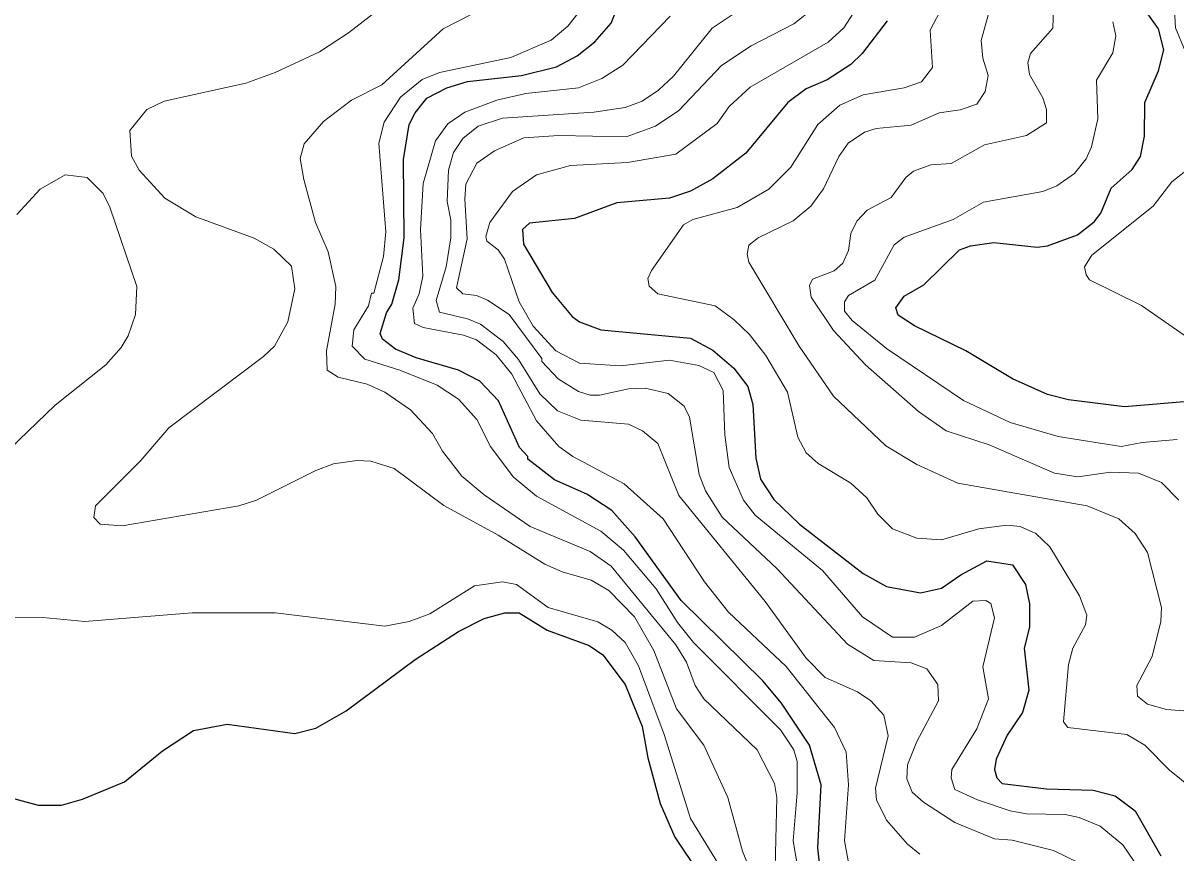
# Model space of a CAD drawing. Extents: x 265 to 291.4, y 7731.5 to 7759.6.
# Drawn here: x 282.452 to 284.024, y 7747.826 to 7748.958 of the extents above; entities that cross this region are included whole.
import ezdxf

# ---------------------------------------------------------------- set-up
doc = ezdxf.new("R2010")
doc.units = 0
doc.header["$LTSCALE"] = 0.032
doc.layers.add('1', color=7, linetype='Continuous', lineweight=25)
doc.layers.add('2', color=7, linetype='Continuous', lineweight=13)

msp = doc.modelspace()

# ---------------------------------------------------------------- linework, layer by layer
at = {"layer": '1'}
for points in [[(284.0462, 7748.4425), (283.9539, 7748.4346), (283.8775, 7748.4441), (283.8489, 7748.4513), (283.8012, 7748.4727), (283.7375, 7748.5109), (283.6675, 7748.5451), (283.6452, 7748.5595), (283.6421, 7748.5698), (283.6532, 7748.5857), (283.6803, 7748.6008), (283.7288, 7748.6486), (283.7439, 7748.6541), (283.7757, 7748.6589), (283.8346, 7748.6525), (283.8489, 7748.6541), (283.8895, 7748.6692), (283.9125, 7748.6868), (283.9213, 7748.6987), (283.9356, 7748.7329), (283.9642, 7748.7583), (283.9754, 7748.7758), (283.9809, 7748.8037), (283.9817, 7748.8498), (284, 7748.8928), (284.0072, 7748.9214), (284, 7748.9501), (283.9483, 7749.0233)], [(283.2546, 7748.293), (283.2205, 7748.3153), (283.1767, 7748.3351), (283.1401, 7748.363), (283.1401, 7748.367), (283.129, 7748.3789), (283.1003, 7748.4426), (283.0749, 7748.4696), (283.0455, 7748.4847), (282.9882, 7748.5014), (282.9596, 7748.5133), (282.942, 7748.5269), (282.9388, 7748.5348), (282.9476, 7748.5626), (282.9548, 7748.5746), (282.9643, 7748.608), (282.9715, 7748.6653), (282.9707, 7748.7719), (282.9786, 7748.8196), (282.9866, 7748.8355), (283.0025, 7748.8554), (283.0296, 7748.8697), (283.0582, 7748.8785), (283.1314, 7748.8864), (283.1791, 7748.8983), (283.2077, 7748.9134), (283.2316, 7748.9325), (283.2539, 7748.958), (283.2602, 7748.9739)], [(283.6301, 7748.9612), (283.5959, 7748.9166), (283.5808, 7748.9015), (283.5482, 7748.8808), (283.5196, 7748.8681), (283.4949, 7748.8498), (283.4376, 7748.7806), (283.3923, 7748.7456), (283.3621, 7748.7289), (283.3334, 7748.7194), (283.2618, 7748.713), (283.2037, 7748.6915), (283.1425, 7748.6851), (283.1329, 7748.6764), (283.1345, 7748.6565), (283.1735, 7748.5905), (283.2006, 7748.5579), (283.2109, 7748.5507), (283.2396, 7748.5396)], [(283.2396, 7748.5396), (283.3621, 7748.5284), (283.3923, 7748.5117), (283.4209, 7748.4871), (283.44, 7748.4624), (283.4472, 7748.4378), (283.4511, 7748.3646)], [(283.4511, 7748.3646), (283.4575, 7748.336), (283.4758, 7748.3081), (283.5108, 7748.2747), (283.5975, 7748.2071), (283.6294, 7748.1896), (283.6755, 7748.1808), (283.7041, 7748.1872), (283.7304, 7748.2055), (283.7661, 7748.2246), (283.8012, 7748.219), (283.8186, 7748.192), (283.8242, 7748.1657), (283.8242, 7748.1339), (283.8171, 7748.1053), (283.8234, 7748.048), (283.8147, 7748.0178), (283.794, 7747.9867), (283.7789, 7747.9541), (283.7765, 7747.9398), (283.7797, 7747.9287), (283.7868, 7747.9207), (283.8473, 7747.9135), (283.911, 7747.9119), (283.9412, 7747.904), (283.9682, 7747.8833), (284.0032, 7747.8221)], [(283.5402, 7747.9191), (283.5243, 7747.9732), (283.4861, 7748.0305), (283.4607, 7748.0607), (283.3493, 7748.1705), (283.2865, 7748.2572), (283.2546, 7748.293)], [(282.9866, 7748.0901), (283.0455, 7748.1283), (283.0805, 7748.1458), (283.1091, 7748.1538), (283.1282, 7748.1538), (283.1664, 7748.1299), (283.2237, 7748.1092), (283.2427, 7748.0965), (283.2729, 7748.0559), (283.296, 7747.9987), (283.304, 7747.9557), (283.3207, 7747.8937), (283.3406, 7747.8475), (283.374, 7747.7982)], [(282.6421, 7747.9652), (282.6843, 7747.9931), (282.7305, 7748.0018), (282.8227, 7747.9891), (282.8514, 7747.9963), (282.8927, 7748.0201), (282.9866, 7748.0901)], [(282.4409, 7747.9), (282.4727, 7747.8913), (282.5045, 7747.8913), (282.5332, 7747.8992), (282.5904, 7747.9231), (282.6421, 7747.9652)], [(283.5386, 7747.8046), (283.5355, 7747.8332), (283.5402, 7747.9191)]]:
    msp.add_lwpolyline(points, dxfattribs=at)
at = {"layer": '2'}
for points in [[(283.8561, 7748.9509), (283.8569, 7748.9787), (283.8449, 7749.0105), (283.8179, 7749.0583), (283.8155, 7749.0774), (283.8234, 7749.0893), (283.8728, 7749.1131)], [(283.7367, 7749.1012), (283.7256, 7749.0901), (283.7232, 7749.0742), (283.7598, 7749.0296), (283.7733, 7749.001), (283.7717, 7748.9819), (283.7582, 7748.9342)], [(283.2427, 7749.0145), (283.195, 7748.954), (283.1719, 7748.9349), (283.1171, 7748.9111), (283.02, 7748.8904), (282.9961, 7748.8809), (282.9667, 7748.857), (282.9444, 7748.8228), (282.9373, 7748.7942), (282.9468, 7748.6732), (282.9436, 7748.6398)], [(283.3462, 7748.8387), (283.4042, 7748.9), (283.4448, 7748.927), (283.5029, 7748.9572), (283.5307, 7748.9787), (283.5442, 7748.9962), (283.5585, 7749.0249)], [(282.9659, 7748.9994), (282.8959, 7748.9445), (282.8561, 7748.919), (282.7957, 7748.8904)], [(283.5967, 7748.9914), (283.5713, 7748.9517), (283.5498, 7748.9318), (283.4432, 7748.8705), (283.4146, 7748.8443), (283.3986, 7748.8212), (283.3422, 7748.779), (283.2762, 7748.7679), (283.1982, 7748.7639), (283.1521, 7748.7512), (283.1194, 7748.7281), (283.0884, 7748.686), (283.0828, 7748.6669)], [(283.7932, 7748.2731), (283.755, 7748.2683), (283.7041, 7748.2532), (283.6707, 7748.2556), (283.6373, 7748.2683), (283.6174, 7748.2882), (283.6023, 7748.3105), (283.5808, 7748.3304), (283.5363, 7748.3574), (283.5196, 7748.3718), (283.5084, 7748.3932), (283.4941, 7748.4545), (283.4647, 7748.5046), (283.4424, 7748.5332), (283.4217, 7748.5531), (283.3955, 7748.5722), (283.3175, 7748.5889), (283.3056, 7748.5993), (283.304, 7748.6096), (283.3088, 7748.6207), (283.3525, 7748.6828), (283.3652, 7748.6899), (283.4257, 7748.7066), (283.4687, 7748.7313), (283.4989, 7748.7615), (283.5355, 7748.8196), (283.5657, 7748.8459), (283.5975, 7748.8602), (283.6532, 7748.8697), (283.6771, 7748.8777), (283.6922, 7748.8976), (283.689, 7748.9485), (283.7065, 7748.9819)], [(284.0629, 7748.8562), (284.0231, 7748.9517), (284.0215, 7748.9835)], [(283.4774, 7747.8062), (283.4798, 7747.9016), (283.4766, 7747.9207), (283.4527, 7747.9669), (283.3804, 7748.0361), (283.3684, 7748.0544), (283.3565, 7748.0862), (283.3422, 7748.11), (283.2539, 7748.2174), (283.2252, 7748.2373), (283.1433, 7748.2715), (283.0805, 7748.3145), (283.0502, 7748.3399), (283.024, 7748.3741), (283.0104, 7748.398), (282.9802, 7748.4306), (282.9452, 7748.4545), (282.9214, 7748.4656), (282.8816, 7748.4752), (282.8665, 7748.4847), (282.8657, 7748.511), (282.8776, 7748.5746), (282.8784, 7748.5985), (282.8681, 7748.6462), (282.8506, 7748.686), (282.8346, 7748.7448), (282.8299, 7748.7735), (282.8354, 7748.7934), (282.8617, 7748.8236), (282.8999, 7748.853), (282.9412, 7748.8737), (283.0248, 7748.9501), (283.063, 7748.9699)], [(283.5792, 7747.803), (283.5721, 7747.8428), (283.5776, 7747.9191), (283.5744, 7747.9637), (283.5585, 7747.9971), (283.4925, 7748.0806), (283.4138, 7748.1546), (283.3811, 7748.196), (283.3246, 7748.2818), (283.2714, 7748.3296), (283.2014, 7748.367), (283.1823, 7748.3805), (283.152, 7748.4155), (283.1186, 7748.4791), (283.0972, 7748.5054), (283.0701, 7748.5261), (283.0526, 7748.5324), (282.9977, 7748.5428), (282.9858, 7748.5484), (282.9834, 7748.569), (282.9922, 7748.5889), (282.9969, 7748.6128), (282.9937, 7748.6764), (282.9977, 7748.7393), (283.0144, 7748.7973), (283.0311, 7748.8204), (283.0542, 7748.8363), (283.098, 7748.853), (283.1377, 7748.8618), (283.2093, 7748.8697), (283.2412, 7748.8824), (283.2698, 7748.9007), (283.3342, 7748.9676)], [(283.4241, 7748.9731), (283.3915, 7748.9509), (283.339, 7748.8856), (283.3183, 7748.8665), (283.296, 7748.8514), (283.273, 7748.8427), (283.23, 7748.8363), (283.1059, 7748.8284), (283.0725, 7748.8172), (283.0518, 7748.8005), (283.0391, 7748.7814), (283.0319, 7748.7576), (283.0303, 7748.7146), (283.0351, 7748.6892), (283.0351, 7748.6653), (283.0287, 7748.6255), (283.0152, 7748.5794), (283.02, 7748.5635), (283.0582, 7748.5547), (283.0757, 7748.5475), (283.1067, 7748.5237), (283.1274, 7748.499), (283.1568, 7748.4521), (283.1807, 7748.429), (283.2125, 7748.4163), (283.2777, 7748.4107), (283.2968, 7748.402), (283.3175, 7748.3845), (283.3461, 7748.3137), (283.4639, 7748.1689), (283.5196, 7748.0917), (283.5458, 7748.0655), (283.5896, 7748.0456), (283.6079, 7748.0337), (283.6254, 7748.0138), (283.6317, 7747.9859), (283.6142, 7747.9144), (283.6158, 7747.8984), (283.6293, 7747.8706), (283.658, 7747.838), (283.6747, 7747.8245)], [(284.0279, 7748.3073), (284.004, 7748.3312), (283.973, 7748.3439), (283.9348, 7748.3455), (283.8903, 7748.3391), (283.8585, 7748.3439), (283.7694, 7748.3829), (283.7105, 7748.402), (283.6731, 7748.4282), (283.6007, 7748.4919), (283.5569, 7748.5388), (283.5267, 7748.5842), (283.5243, 7748.6001), (283.5283, 7748.6088), (283.5578, 7748.6199), (283.5697, 7748.6303), (283.5776, 7748.6478), (283.5808, 7748.6709), (283.5888, 7748.6876), (283.6031, 7748.7027), (283.6357, 7748.7202), (283.6556, 7748.7472), (283.6659, 7748.756), (283.6898, 7748.7647), (283.7176, 7748.7663), (283.763, 7748.7918), (283.8203, 7748.8045), (283.8473, 7748.822), (283.8473, 7748.8403), (283.8425, 7748.8562), (283.8242, 7748.888), (283.8218, 7748.9039), (283.8258, 7748.9166), (283.8561, 7748.9509)], [(283.938, 7748.9596), (283.942, 7748.9405), (283.938, 7748.9174), (283.9157, 7748.8801), (283.9173, 7748.8276), (283.9086, 7748.7894), (283.9014, 7748.7727), (283.8855, 7748.7528), (283.8616, 7748.7361), (283.8425, 7748.7281), (283.7614, 7748.7138), (283.72, 7748.6899), (283.6532, 7748.6661), (283.6397, 7748.6557), (283.6134, 7748.6072), (283.5776, 7748.5865), (283.5721, 7748.5778), (283.5721, 7748.5651), (283.5824, 7748.5523), (283.6293, 7748.5141), (283.7344, 7748.4433), (283.798, 7748.4131), (283.8632, 7748.394), (283.9491, 7748.3805), (283.9778, 7748.3861), (284.0255, 7748.39)], [(283.7582, 7748.9342), (283.7606, 7748.9103), (283.7678, 7748.8864), (283.7638, 7748.8649), (283.7526, 7748.8475), (283.7296, 7748.8395), (283.7009, 7748.8355), (283.6628, 7748.8188), (283.615, 7748.814), (283.5991, 7748.8093), (283.5768, 7748.7941), (283.5641, 7748.7759), (283.5434, 7748.7321), (283.5259, 7748.7082), (283.5021, 7748.6883), (283.4543, 7748.6653), (283.4416, 7748.6549), (283.4392, 7748.643), (283.4416, 7748.6319), (283.51, 7748.5173), (283.5569, 7748.4489), (283.6285, 7748.3813), (283.6707, 7748.3558), (283.7264, 7748.3304), (283.903, 7748.2994), (283.946, 7748.2818), (283.9682, 7748.262), (283.9849, 7748.2357), (284.004, 7748.161), (284.0032, 7748.1419), (283.9913, 7748.0941), (283.9706, 7748.0544), (283.9714, 7748.04), (283.9849, 7748.0289), (284.0112, 7748.0217), (284.1114, 7748.0138)], [(282.7957, 7748.8904), (282.7559, 7748.8761), (282.6445, 7748.8514), (282.6207, 7748.8403), (282.5976, 7748.8117), (282.6, 7748.7767), (282.6103, 7748.7576)], [(283.9261, 7747.7958), (283.8569, 7747.8292), (283.8004, 7747.8436), (283.7765, 7747.8451), (283.7224, 7747.8674), (283.6795, 7747.8953), (283.6643, 7747.9088), (283.6572, 7747.9271), (283.658, 7747.9462), (283.6707, 7747.978), (283.7001, 7748.0337), (283.6993, 7748.0559), (283.6842, 7748.0774), (283.6628, 7748.0854), (283.6118, 7748.0886), (283.576, 7748.1108), (283.4798, 7748.2142), (283.405, 7748.2842), (283.3827, 7748.3201), (283.374, 7748.3423), (283.3605, 7748.4203), (283.3533, 7748.4354), (283.3318, 7748.4529), (283.3, 7748.46), (283.2777, 7748.4592), (283.238, 7748.4505), (283.2252, 7748.4505), (283.2093, 7748.4553), (283.1815, 7748.4728), (283.1592, 7748.4966), (283.1592, 7748.5006), (283.1147, 7748.5603), (283.0852, 7748.5802), (283.0701, 7748.5865), (283.0518, 7748.5889), (283.0431, 7748.5969), (283.0574, 7748.6637), (283.0542, 7748.7178), (283.0558, 7748.7385), (283.0709, 7748.7671), (283.0948, 7748.7838), (283.1346, 7748.8013), (283.1823, 7748.8045), (283.2745, 7748.8029), (283.3143, 7748.8172), (283.3462, 7748.8387)], [(284.035, 7748.5324), (283.977, 7748.573), (283.9062, 7748.608), (283.9014, 7748.6144), (283.899, 7748.6255), (283.9093, 7748.6414), (283.9929, 7748.7082), (284.0183, 7748.7416), (284.0589, 7748.7735)], [(282.4218, 7748.3654), (282.4958, 7748.437), (282.565, 7748.4919), (282.5857, 7748.5157), (282.5952, 7748.5316), (282.6055, 7748.5603), (282.6071, 7748.5985), (282.5705, 7748.7067), (282.561, 7748.7257), (282.5395, 7748.7472), (282.5093, 7748.7512), (282.4751, 7748.7313), (282.4433, 7748.6971)], [(282.6103, 7748.7576), (282.6453, 7748.7194), (282.6875, 7748.6939), (282.767, 7748.6645), (282.7941, 7748.6494), (282.8179, 7748.6263), (282.8227, 7748.5953), (282.8132, 7748.5507), (282.7949, 7748.5173), (282.7798, 7748.503), (282.6509, 7748.4059), (282.6127, 7748.3614), (282.5507, 7748.2994), (282.5483, 7748.2834), (282.557, 7748.2747), (282.5873, 7748.2723), (282.7464, 7748.2994), (282.7702, 7748.3073), (282.8514, 7748.3479), (282.8752, 7748.3566), (282.9071, 7748.3614), (282.9261, 7748.3606), (282.958, 7748.3503), (283.0256, 7748.3002), (283.0996, 7748.2596), (283.1632, 7748.2198), (283.1871, 7748.2095), (283.2268, 7748.1983), (283.2507, 7748.184), (283.2857, 7748.1482), (283.3119, 7748.1021), (283.343, 7748.0225), (283.3804, 7747.9732), (283.413, 7747.9016), (283.4329, 7747.8284), (283.4519, 7747.7807)], [(283.0828, 7748.6669), (283.0844, 7748.6605), (283.0996, 7748.6486), (283.1083, 7748.6359), (283.1282, 7748.5778), (283.1473, 7748.5444), (283.1783, 7748.511)], [(282.9436, 7748.6398), (282.9301, 7748.5897), (282.9269, 7748.5897), (282.9229, 7748.5722), (282.9031, 7748.5396), (282.9007, 7748.5173), (282.9182, 7748.4998)], [(283.1783, 7748.511), (283.2109, 7748.4942), (283.2666, 7748.4903), (283.3334, 7748.4982), (283.3732, 7748.4911), (283.3939, 7748.4815), (283.4066, 7748.4569), (283.409, 7748.3964), (283.4146, 7748.3519), (283.4344, 7748.3073), (283.4504, 7748.2866), (283.5418, 7748.2111), (283.5967, 7748.1482), (283.6373, 7748.1204), (283.6675, 7748.1204), (283.7041, 7748.1363), (283.7471, 7748.1697), (283.7646, 7748.1705), (283.7717, 7748.1665), (283.7765, 7748.1466), (283.7606, 7748.0798), (283.7685, 7748.0361), (283.7526, 7747.9955), (283.7184, 7747.9398), (283.7176, 7747.9287), (283.7224, 7747.9128), (283.7534, 7747.8984), (283.798, 7747.8833), (283.8203, 7747.8793), (283.8728, 7747.8785), (283.8919, 7747.8746), (283.9205, 7747.8626), (283.9515, 7747.8372), (283.9833, 7747.7903)], [(282.9182, 7748.4998), (282.9659, 7748.4847), (283.0168, 7748.464), (283.0455, 7748.4449), (283.0709, 7748.4171), (283.0892, 7748.3805), (283.1202, 7748.3391), (283.1521, 7748.3129), (283.2396, 7748.2651), (283.2706, 7748.2389), (283.3151, 7748.1864), (283.3445, 7748.1403), (283.366, 7748.1132), (283.4846, 7747.9939), (283.5029, 7747.9669), (283.5076, 7747.9509), (283.5076, 7747.908), (283.5021, 7747.8428), (283.5092, 7747.7998)], [(283.9006, 7748.1371), (283.9022, 7748.1506), (283.8926, 7748.1769), (283.8521, 7748.2437), (283.833, 7748.262), (283.8115, 7748.2715), (283.7932, 7748.2731)], [(283.4002, 7747.8109), (283.362, 7747.873), (283.3263, 7747.9875), (283.2913, 7748.0814), (283.273, 7748.1132), (283.2547, 7748.1299), (283.2356, 7748.1411), (283.168, 7748.1609), (283.125, 7748.192), (283.1059, 7748.1959), (283.0677, 7748.1904), (283.0065, 7748.1522), (282.9786, 7748.1418), (282.9452, 7748.1355), (282.7957, 7748.1538), (282.6827, 7748.1538), (282.5364, 7748.1418), (282.4791, 7748.1474), (282.4314, 7748.1466)], [(284.3103, 7747.8109), (284.2633, 7747.8435), (284.2244, 7747.8889), (284.2053, 7747.9064), (284.1703, 7747.9143), (284.1146, 7747.8992), (284.0764, 7747.9008), (284.0478, 7747.9127), (284.0152, 7747.939), (283.9817, 7747.9732), (283.9571, 7747.9875), (283.8767, 7747.9971), (283.8704, 7748.005), (283.8775, 7748.083), (283.8831, 7748.1053), (283.9006, 7748.1371)]]:
    msp.add_lwpolyline(points, dxfattribs=at)

doc.saveas('drawing.dxf')
